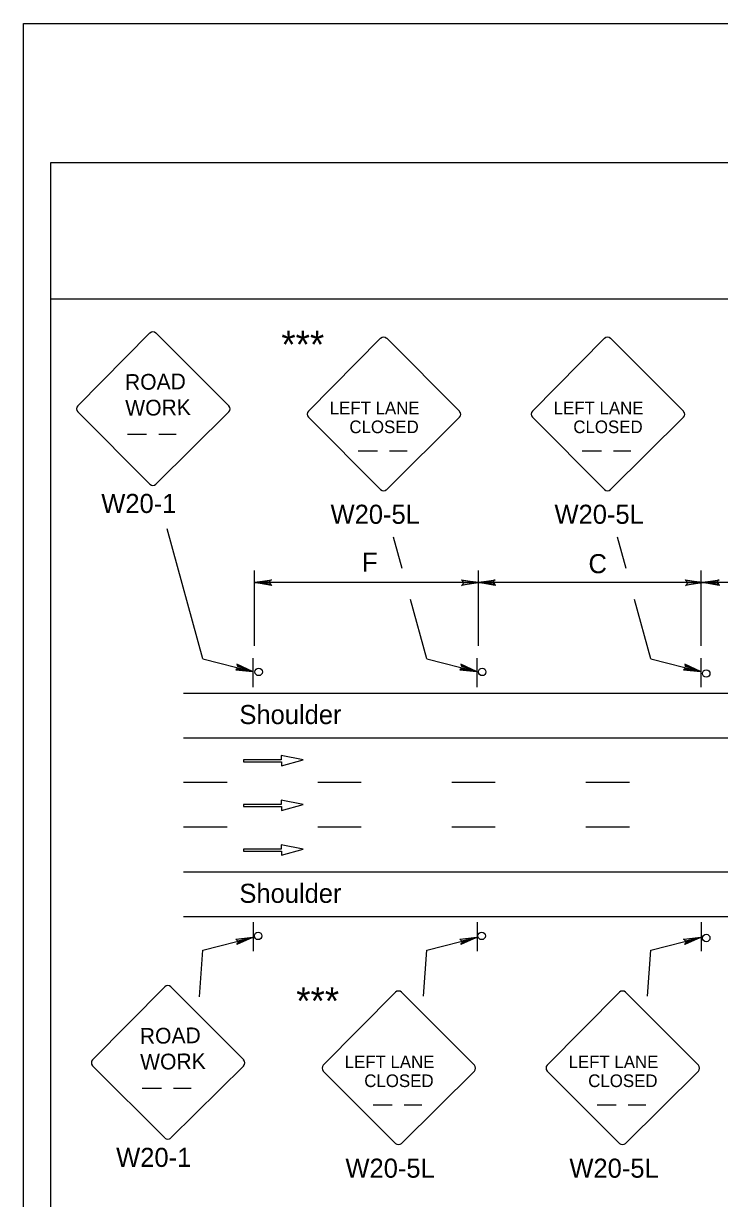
# Model space of a CAD drawing. Extents: x -14145 to -13521, y 30244 to 30661.
# Drawn here: x -13790.17 to -13782.51, y 30410.37 to 30423.31 of the extents above; entities that cross this region are included whole.
import ezdxf

# ---------------------------------------------------------------- set-up
doc = ezdxf.new("R2010")
doc.units = 0
for name, color, linetype in [('1', 7, 'Continuous'), ('10', 7, 'Continuous'), ('2', 7, 'Continuous'), ('5', 7, 'Continuous'), ('61', 7, 'Continuous')]:
    doc.layers.add(name, color=color, linetype=linetype)

msp = doc.modelspace()

# ---------------------------------------------------------------- linework, layer by layer
at = {"layer": '1'}
for p, q in [((-13788.782, 30419.901), (-13789.577, 30419.098)), ((-13787.913, 30419.098), (-13788.716, 30419.901)), ((-13786.241, 30419.841), (-13787.036, 30419.038)), ((-13785.371, 30419.038), (-13786.174, 30419.841)), ((-13783.775, 30419.841), (-13784.57, 30419.038)), ((-13782.905, 30419.038), (-13783.708, 30419.841)), ((-13789.577, 30419.032), (-13788.782, 30418.237)), ((-13788.716, 30418.237), (-13787.913, 30419.032)), ((-13787.036, 30418.972), (-13786.241, 30418.177)), ((-13786.174, 30418.177), (-13785.372, 30418.972)), ((-13784.57, 30418.972), (-13783.775, 30418.177)), ((-13783.708, 30418.177), (-13782.906, 30418.972)), ((-13789.029, 30418.784), (-13788.818, 30418.784)), ((-13788.685, 30418.784), (-13788.492, 30418.784)), ((-13786.487, 30418.601), (-13786.276, 30418.601)), ((-13786.143, 30418.601), (-13785.95, 30418.601)), ((-13784.021, 30418.601), (-13783.81, 30418.601)), ((-13783.677, 30418.601), (-13783.484, 30418.601)), ((-13788.197, 30416.313), (-13788.59, 30417.744)), ((-13786.004, 30417.307), (-13786.099, 30417.651)), ((-13783.538, 30417.307), (-13783.633, 30417.651)), ((-13787.63, 30416.455), (-13787.63, 30417.285)), ((-13785.164, 30416.455), (-13785.164, 30417.285)), ((-13782.712, 30416.455), (-13782.712, 30417.285)), ((-13785.164, 30417.151), (-13787.63, 30417.151)), ((-13782.698, 30417.151), (-13785.164, 30417.151)), ((-13780.232, 30417.151), (-13782.698, 30417.151)), ((-13785.731, 30416.313), (-13785.911, 30416.967)), ((-13783.265, 30416.313), (-13783.445, 30416.967)), ((-13788.197, 30416.314), (-13787.65, 30416.174)), ((-13787.644, 30416.001), (-13787.644, 30416.319)), ((-13785.731, 30416.314), (-13785.184, 30416.174)), ((-13785.178, 30416.001), (-13785.178, 30416.319)), ((-13783.265, 30416.314), (-13782.718, 30416.174)), ((-13782.712, 30416.001), (-13782.712, 30416.319)), ((-13788.41, 30415.936), (-13759.838, 30415.936)), ((-13788.41, 30415.444), (-13759.838, 30415.444)), ((-13787.092, 30415.2), (-13787.336, 30415.247)), ((-13787.336, 30415.247), (-13787.336, 30415.201)), ((-13787.336, 30415.201), (-13787.75, 30415.201)), ((-13787.75, 30415.201), (-13787.75, 30415.179)), ((-13787.75, 30415.179), (-13787.334, 30415.179)), ((-13787.334, 30415.134), (-13787.092, 30415.2)), ((-13787.334, 30415.179), (-13787.334, 30415.134)), ((-13787.93, 30414.952), (-13788.41, 30414.952)), ((-13786.454, 30414.952), (-13786.934, 30414.952)), ((-13784.978, 30414.952), (-13785.458, 30414.952)), ((-13783.502, 30414.952), (-13783.982, 30414.952)), ((-13787.092, 30414.708), (-13787.336, 30414.755)), ((-13787.336, 30414.755), (-13787.336, 30414.709)), ((-13787.336, 30414.709), (-13787.75, 30414.709)), ((-13787.75, 30414.709), (-13787.75, 30414.687)), ((-13787.75, 30414.687), (-13787.334, 30414.687)), ((-13787.334, 30414.642), (-13787.092, 30414.708)), ((-13787.334, 30414.687), (-13787.334, 30414.642)), ((-13787.93, 30414.46), (-13788.41, 30414.46)), ((-13786.454, 30414.46), (-13786.934, 30414.46)), ((-13784.978, 30414.46), (-13785.458, 30414.46)), ((-13783.502, 30414.46), (-13783.982, 30414.46)), ((-13787.336, 30414.217), (-13787.75, 30414.217)), ((-13787.75, 30414.217), (-13787.75, 30414.195)), ((-13787.092, 30414.216), (-13787.336, 30414.263)), ((-13787.336, 30414.263), (-13787.336, 30414.217)), ((-13787.334, 30414.15), (-13787.092, 30414.216)), ((-13787.75, 30414.195), (-13787.334, 30414.195)), ((-13787.334, 30414.195), (-13787.334, 30414.15)), ((-13788.41, 30413.968), (-13759.838, 30413.968)), ((-13788.41, 30413.476), (-13759.838, 30413.476)), ((-13787.644, 30413.412), (-13787.644, 30413.094)), ((-13785.178, 30413.412), (-13785.178, 30413.094)), ((-13782.712, 30413.412), (-13782.712, 30413.094)), ((-13788.197, 30413.105), (-13787.65, 30413.245)), ((-13785.731, 30413.105), (-13785.184, 30413.245)), ((-13783.265, 30413.105), (-13782.718, 30413.245)), ((-13788.234, 30412.59), (-13788.197, 30413.104)), ((-13785.768, 30412.599), (-13785.731, 30413.104)), ((-13783.302, 30412.599), (-13783.265, 30413.104)), ((-13788.618, 30412.702), (-13789.413, 30411.899)), ((-13787.749, 30411.899), (-13788.552, 30412.702)), ((-13786.077, 30412.642), (-13786.872, 30411.839)), ((-13785.207, 30411.839), (-13786.01, 30412.642)), ((-13783.611, 30412.642), (-13784.406, 30411.839)), ((-13782.741, 30411.839), (-13783.544, 30412.642)), ((-13789.413, 30411.833), (-13788.618, 30411.038)), ((-13788.552, 30411.038), (-13787.749, 30411.833)), ((-13786.872, 30411.773), (-13786.077, 30410.978)), ((-13786.01, 30410.978), (-13785.208, 30411.773)), ((-13784.406, 30411.773), (-13783.611, 30410.978)), ((-13783.544, 30410.978), (-13782.742, 30411.773)), ((-13788.865, 30411.585), (-13788.654, 30411.585)), ((-13788.522, 30411.585), (-13788.329, 30411.585)), ((-13786.323, 30411.403), (-13786.112, 30411.403)), ((-13785.98, 30411.403), (-13785.787, 30411.403)), ((-13783.857, 30411.403), (-13783.646, 30411.403)), ((-13783.514, 30411.403), (-13783.321, 30411.403))]:
    msp.add_line(p, q, dxfattribs=at)
for points in [[(-13787.45, 30417.133), (-13787.462, 30417.145), (-13787.63, 30417.151), (-13787.45, 30417.133), (-13787.444, 30417.121), (-13787.63, 30417.151), (-13787.462, 30417.163), (-13787.456, 30417.175), (-13787.63, 30417.151), (-13787.444, 30417.181), (-13787.456, 30417.175)], [(-13785.344, 30417.175), (-13785.332, 30417.157), (-13785.164, 30417.151), (-13785.344, 30417.175), (-13785.35, 30417.181), (-13785.164, 30417.151), (-13785.332, 30417.145), (-13785.338, 30417.127), (-13785.164, 30417.151), (-13785.35, 30417.121), (-13785.338, 30417.127)], [(-13784.984, 30417.133), (-13784.996, 30417.145), (-13785.164, 30417.151), (-13784.984, 30417.133), (-13784.978, 30417.121), (-13785.164, 30417.151), (-13784.996, 30417.163), (-13784.99, 30417.175), (-13785.164, 30417.151), (-13784.978, 30417.181), (-13784.99, 30417.175)], [(-13782.878, 30417.175), (-13782.866, 30417.157), (-13782.698, 30417.151), (-13782.878, 30417.175), (-13782.884, 30417.181), (-13782.698, 30417.151), (-13782.866, 30417.145), (-13782.872, 30417.127), (-13782.698, 30417.151), (-13782.884, 30417.121), (-13782.872, 30417.127)], [(-13782.518, 30417.133), (-13782.53, 30417.145), (-13782.698, 30417.151), (-13782.518, 30417.133), (-13782.512, 30417.121), (-13782.698, 30417.151), (-13782.53, 30417.163), (-13782.524, 30417.175), (-13782.698, 30417.151), (-13782.512, 30417.181), (-13782.524, 30417.175)], [(-13787.83, 30416.198), (-13787.818, 30416.21), (-13787.65, 30416.174), (-13787.83, 30416.198), (-13787.836, 30416.192), (-13787.65, 30416.174), (-13787.812, 30416.228), (-13787.818, 30416.24), (-13787.65, 30416.174), (-13787.824, 30416.252), (-13787.818, 30416.24)], [(-13785.364, 30416.198), (-13785.352, 30416.21), (-13785.184, 30416.174), (-13785.364, 30416.198), (-13785.37, 30416.192), (-13785.184, 30416.174), (-13785.346, 30416.228), (-13785.352, 30416.24), (-13785.184, 30416.174), (-13785.358, 30416.252), (-13785.352, 30416.24)], [(-13782.898, 30416.198), (-13782.886, 30416.21), (-13782.718, 30416.174), (-13782.898, 30416.198), (-13782.904, 30416.192), (-13782.718, 30416.174), (-13782.88, 30416.228), (-13782.886, 30416.24), (-13782.718, 30416.174), (-13782.892, 30416.252), (-13782.886, 30416.24)], [(-13787.83, 30413.221), (-13787.818, 30413.209), (-13787.65, 30413.245), (-13787.83, 30413.221), (-13787.836, 30413.227), (-13787.65, 30413.245), (-13787.812, 30413.191), (-13787.818, 30413.179), (-13787.65, 30413.245), (-13787.824, 30413.167), (-13787.818, 30413.179)], [(-13785.364, 30413.221), (-13785.352, 30413.209), (-13785.184, 30413.245), (-13785.364, 30413.221), (-13785.37, 30413.227), (-13785.184, 30413.245), (-13785.346, 30413.191), (-13785.352, 30413.179), (-13785.184, 30413.245), (-13785.358, 30413.167), (-13785.352, 30413.179)], [(-13782.898, 30413.221), (-13782.886, 30413.209), (-13782.718, 30413.245), (-13782.898, 30413.221), (-13782.904, 30413.227), (-13782.718, 30413.245), (-13782.88, 30413.191), (-13782.886, 30413.179), (-13782.718, 30413.245), (-13782.892, 30413.167), (-13782.886, 30413.179)]]:
    msp.add_lwpolyline(points, dxfattribs=at)
for centre, start, end in [((-13788.748, 30419.866), 45, 135), ((-13786.208, 30419.807), 45, 135), ((-13783.742, 30419.807), 45, 135), ((-13789.543, 30419.064), 135, 225), ((-13787.945, 30419.063), 315, 45), ((-13787.003, 30419.005), 135, 225), ((-13785.405, 30419.004), 315, 45), ((-13784.537, 30419.005), 135, 225), ((-13782.939, 30419.004), 315, 45), ((-13788.748, 30418.268), 225, 315), ((-13786.208, 30418.209), 225, 315), ((-13783.742, 30418.209), 225, 315), ((-13788.585, 30412.668), 45, 135), ((-13786.044, 30412.609), 45, 135), ((-13783.578, 30412.609), 45, 135), ((-13789.38, 30411.866), 135, 225), ((-13787.782, 30411.865), 315, 45), ((-13786.839, 30411.807), 135, 225), ((-13785.241, 30411.806), 315, 45), ((-13784.373, 30411.807), 135, 225), ((-13782.775, 30411.806), 315, 45), ((-13788.585, 30411.07), 225, 315), ((-13786.044, 30411.011), 225, 315), ((-13783.578, 30411.011), 225, 315)]:
    msp.add_arc(centre, 0.0465, start, end, dxfattribs=at)
at = {"layer": '10'}
for p, q in [((-13789.874, 30421.777), (-13758.422, 30421.777)), ((-13789.874, 30399.207), (-13789.874, 30421.777)), ((-13789.874, 30420.277), (-13758.422, 30420.277))]:
    msp.add_line(p, q, dxfattribs=at)
at = {"layer": '5'}
for centre in [(-13787.584, 30416.168), (-13785.122, 30416.168), (-13782.655, 30416.151), (-13787.59, 30413.262), (-13785.128, 30413.262), (-13782.655, 30413.239)]:
    msp.add_circle(centre, 0.0409, dxfattribs=at)
at = {"layer": '61'}
msp.add_lwpolyline([(-13790.174, 30423.307), (-13757.174, 30423.307), (-13757.174, 30397.807), (-13790.174, 30397.807)], close=True, dxfattribs=at)

# ---------------------------------------------------------------- texts
at = {"layer": '1'}
for s, height, rotation, p in [('ROAD', 0.1735, 0.7566, (-13789.055, 30419.272)), ('WORK', 0.1733, 0.7588, (-13789.051, 30418.987)), ('ROAD', 0.1735, 0.7566, (-13788.891, 30412.073)), ('WORK', 0.1733, 0.7588, (-13788.887, 30411.788))]:
    msp.add_text(s, height=height, rotation=rotation, dxfattribs=at).set_placement(p)
for s, height, p in [('LEFT LANE', 0.1386, (-13786.801, 30419.005)), ('LEFT LANE', 0.1386, (-13784.335, 30419.005)), ('CLOSED', 0.1389, (-13786.585, 30418.797)), ('CLOSED', 0.1389, (-13784.119, 30418.797)), ('LEFT LANE', 0.1386, (-13786.637, 30411.806)), ('LEFT LANE', 0.1386, (-13784.171, 30411.806)), ('CLOSED', 0.1389, (-13786.421, 30411.598)), ('CLOSED', 0.1389, (-13783.955, 30411.598))]:
    msp.add_text(s, height=height, dxfattribs=at).set_placement(p)
at = {"layer": '2'}
for p in [(-13787.334, 30419.622), (-13787.17, 30412.395)]:
    msp.add_text('***', height=0.3024, rotation=360, dxfattribs=at).set_placement(p)
for s, p in [('W20-1', (-13789.317, 30417.918)), ('W20-5L', (-13786.792, 30417.799)), ('W20-5L', (-13784.326, 30417.799)), ('F', (-13786.446, 30417.271)), ('C', (-13783.952, 30417.255)), ('Shoulder', (-13787.796, 30415.594)), ('Shoulder', (-13787.796, 30413.626)), ('W20-1', (-13789.153, 30410.719)), ('W20-5L', (-13786.628, 30410.6)), ('W20-5L', (-13784.162, 30410.6))]:
    msp.add_text(s, height=0.21, dxfattribs=at).set_placement(p)

doc.saveas('drawing.dxf')
